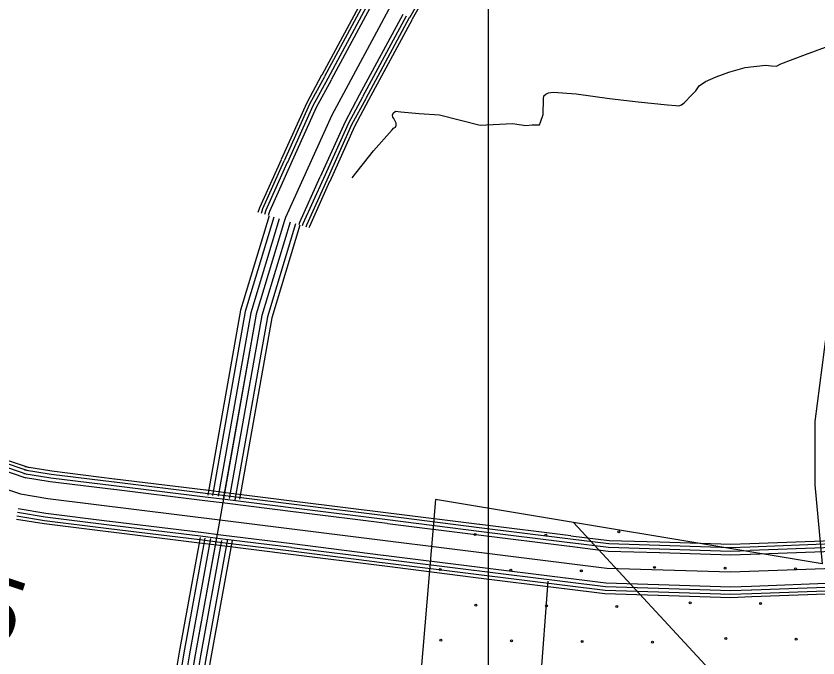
# Model space of a CAD drawing. Extents: x 1551132 to 1791609, y 378168 to 563823.
# Drawn here: x 1657932 to 1662303, y 458008 to 461509 of the extents above; entities that cross this region are included whole.
import ezdxf

# ---------------------------------------------------------------- set-up
doc = ezdxf.new("R2010")
doc.units = 0
for name, color, linetype in [('DESIGN - EROSION CONTROL - Devices', 7, 'Continuous'), ('DESIGN - ROW - Right-of-Way Linework', 7, 'Continuous'), ('DESIGN - SCRATCH - User 1', 7, 'Continuous'), ('DESIGN - TRAFFIC CONTROL PERMANENT - Signalization', 7, 'Continuous'), ('DESIGN - TRANSPORTATION - Text', 7, 'Continuous'), ('SURVEY - CENTERLINE - Preliminary Text', 7, 'Continuous'), ('SURVEY - DRAINAGE - Area Shapes', 7, 'Continuous')]:
    doc.layers.add(name, color=color, linetype=linetype)

msp = doc.modelspace()

# ---------------------------------------------------------------- linework, layer by layer
at = {"layer": 'DESIGN - EROSION CONTROL - Devices'}
for centre in [(1660434.474, 458680.905), (1660434.474, 458680.905), (1660819.027, 458677.172), (1660819.027, 458677.172), (1661217.47, 458696.488), (1661217.47, 458696.488), (1660244.065, 458490.496), (1660244.065, 458490.496), (1660628.618, 458486.762), (1660628.618, 458486.762), (1661013.171, 458483.029), (1661013.171, 458483.029), (1661411.614, 458502.345), (1661411.614, 458502.345), (1661796.167, 458498.612), (1661796.167, 458498.612), (1662180.72, 458494.878), (1662180.72, 458494.878), (1661605.757, 458308.202), (1661605.757, 458308.202), (1660438.208, 458296.352), (1660438.208, 458296.352), (1660822.761, 458292.619), (1660822.761, 458292.619), (1661207.314, 458288.885), (1661207.314, 458288.885), (1661990.31, 458304.468), (1661990.31, 458304.468), (1660247.798, 458105.943), (1660247.798, 458105.943), (1660632.351, 458102.209), (1660632.351, 458102.209), (1661016.904, 458098.476), (1661016.904, 458098.476), (1661401.457, 458094.742), (1661401.457, 458094.742), (1661799.9, 458114.059), (1661799.9, 458114.059), (1662184.453, 458110.325), (1662184.453, 458110.325)]:
    msp.add_circle(centre, 5.28, dxfattribs=at)
at = {"layer": 'DESIGN - ROW - Right-of-Way Linework'}
msp.add_lwpolyline([(1660507.17, 454299.183), (1660507.174, 462193.78)], dxfattribs=at)
at = {"layer": 'DESIGN - SCRATCH - User 1'}
for points in [[(1666076.35, 460251.091), (1665733.392, 459934.132), (1665540.929, 459978.167), (1665246.77, 460006.326), (1665246.653, 460108.77), (1662438.336, 460475.036), (1662285.197, 459296.914), (1662285.472, 458953.28), (1662326.296, 458522.094), (1660971.311, 458747.641)], [(1660218.412, 458872.96), (1660068.173, 457085.705), (1659819.987, 457141.498), (1659603.891, 455241.424)], [(1660971.311, 458747.641), (1660218.412, 458872.96)], [(1660191.652, 454410.369), (1660411.973, 456238.158), (1660803.047, 456151.848), (1660782.847, 455966.36), (1661139.031, 455793.722), (1661151.88, 455955.343), (1661016.017, 456043.495), (1660935.236, 456179.39), (1661052.741, 456164.698), (1661293.261, 457930.503), (1661800.791, 457849.226), (1660971.311, 458747.641)], [(1660971.311, 458747.641), (1661800.791, 457849.226), (1663006.913, 457648.463)]]:
    msp.add_lwpolyline(points, dxfattribs=at)
at = {"layer": 'DESIGN - TRANSPORTATION - Text'}
msp.add_lwpolyline([(1659763.824, 460626.689), (1659881.104, 460773.835), (1659982.094, 460889.079), (1659990.16, 460897.013), (1660000.21, 460902.93), (1660004.302, 460912.905), (1660004.41, 460924.922), (1659990.66, 460951.098), (1659986.719, 460957.139), (1659984.835, 460969.173), (1659986.919, 460979.173), (1660001.027, 460991.065), (1660028.959, 460986.799), (1660128.807, 460977.857), (1660240.663, 460970.807), (1660461.991, 460914.664), (1660637.945, 460923.047), (1660709.793, 460912.364), (1660745.801, 460916.03), (1660763.784, 460915.864), (1660785.767, 460915.664), (1660789.9, 460929.647), (1660804.275, 460971.574), (1660807.066, 461057.684), (1660809.216, 461073.693), (1660819.299, 461083.61), (1660833.341, 461089.493), (1660859.357, 461093.26), (1660985.187, 461084.077), (1661166.841, 461060.351), (1661322.546, 461040.876), (1661482.292, 461025.367), (1661528.216, 461020.934), (1661544.182, 461018.783), (1661558.232, 461024.667), (1661574.331, 461036.534), (1661614.706, 461080.227), (1661636.888, 461102.052), (1661655.113, 461127.928), (1661689.312, 461151.645), (1661747.502, 461177.146), (1661817.693, 461202.538), (1661905.857, 461227.756), (1662015.905, 461240.756), (1662049.854, 461238.439), (1662075.82, 461236.189), (1662099.911, 461247.99), (1662234.283, 461298.824), (1662398.729, 461359.393)], dxfattribs=at)
at = {"layer": 'SURVEY - CENTERLINE - Preliminary Text'}
for points in [[(1653164.696, 462461.442), (1654449.799, 461269.803), (1655261.846, 460535.201), (1655954.53, 460049.989), (1656845.892, 459444.74), (1657424.345, 459124.799), (1657795.244, 458956.244), (1657956.057, 458902.61), (1658105.512, 458877.934), (1659057.939, 458760.54), (1661152.423, 458497.884), (1661827.949, 458477.284), (1662389.961, 458497.827)], [(1660206.147, 461997.475), (1659652.727, 460968.823), (1659401.007, 460410.75), (1659395.782, 460393.474)], [(1660336.194, 461956.149), (1660075.834, 461499.804)], [(1660351.461, 461947.749), (1660091.25, 461491.512)], [(1659835.023, 461627.34), (1659598.12, 461187.012)], [(1659850.431, 461619.048), (1659613.528, 461178.72)], [(1659868.047, 461609.573), (1659631.144, 461169.245)], [(1659886.33, 461600.756), (1659649.435, 461160.428)], [(1660039.934, 461518.112), (1659803.04, 461077.784)], [(1660057.801, 461508.504), (1659820.906, 461068.176)], [(1660075.409, 461499.029), (1659838.514, 461058.7)], [(1660090.825, 461490.737), (1659853.93, 461050.408)], [(1659597.703, 461186.228), (1659516.838, 461035.933), (1659377.075, 460726.066)], [(1659613.111, 461177.937), (1659532.538, 461028.174), (1659393.024, 460718.866)], [(1659630.727, 461168.461), (1659550.479, 461019.316), (1659411.257, 460710.641)], [(1659649.01, 461159.644), (1659568.679, 461010.332), (1659430.115, 460703.132)], [(1659802.615, 461077.001), (1659725.175, 460933.047), (1659589.12, 460631.414)], [(1659820.481, 461067.392), (1659743.374, 460924.063), (1659607.611, 460623.072)], [(1659838.089, 461057.917), (1659761.316, 460915.197), (1659625.835, 460614.847)], [(1659853.505, 461049.625), (1659777.015, 460907.446), (1659641.793, 460607.655)], [(1659376.708, 460725.25), (1659258.886, 460464.043), (1659250.802, 460437.325)], [(1659392.658, 460718.058), (1659275.302, 460457.884), (1659267.552, 460432.259)], [(1659410.89, 460709.833), (1659294.068, 460450.851), (1659286.702, 460426.467)], [(1659429.748, 460702.324), (1659313.101, 460443.709), (1659306.109, 460420.6)], [(1659588.753, 460630.597), (1659476.772, 460382.341), (1659473.072, 460370.099)], [(1659607.244, 460622.255), (1659495.805, 460375.199), (1659492.488, 460364.224)], [(1659625.469, 460614.03), (1659514.571, 460368.165), (1659511.63, 460358.432)], [(1659641.427, 460606.838), (1659530.996, 460362.007), (1659528.379, 460353.365)], [(1659311.826, 460418.875), (1659156.121, 459904.262), (1658976.833, 458896.21)], [(1659336.442, 460411.433), (1659181.179, 459898.27), (1659002.482, 458893.593)], [(1659366.108, 460402.45), (1659211.378, 459891.036), (1659033.34, 458890.043)], [(1659395.782, 460393.474), (1659241.577, 459883.811), (1659042.14, 458762.49)], [(1659395.782, 460393.474), (1659241.577, 459883.811), (1659061.939, 458873.818)], [(1659425.457, 460384.499), (1659271.777, 459876.586), (1659094.055, 458877.335)], [(1659455.123, 460375.516), (1659301.976, 459869.352), (1659124.413, 458871.018)], [(1659478.78, 460368.357), (1659326.059, 459863.594), (1659150.187, 458874.793)], [(1657556.192, 459231.26), (1657850.685, 459097.423), (1658003.073, 459046.597)], [(1657540.675, 459197.126), (1657836.96, 459062.472), (1657991.215, 459011.029)], [(1657548.95, 459215.334), (1657844.285, 459081.114), (1657997.539, 459029.996)], [(1657533.109, 459178.275), (1657829.535, 459043.563), (1657985.665, 458991.487)], [(1657974.59, 459015.063), (1658121.77, 458990.762), (1658465.312, 458948.42)], [(1657977.848, 459034.797), (1658124.628, 459010.563), (1658467.753, 458968.27)], [(1657980.698, 459052.064), (1658127.12, 459027.888), (1658469.895, 458985.646)], [(1657972.173, 458994.904), (1658118.878, 458970.678), (1658463.728, 458928.177)], [(1658468.653, 458968.153), (1658964.883, 458906.994)], [(1658470.795, 458985.529), (1658967.025, 458924.369)], [(1658464.628, 458928.069), (1658960.867, 458866.901)], [(1658466.212, 458948.303), (1658962.442, 458887.143)], [(1658967.933, 458924.253), (1659076.622, 458910.852), (1659464.388, 458862.226)], [(1658963.35, 458887.027), (1659071.997, 458873.643), (1659459.722, 458825.017)], [(1658965.792, 458906.877), (1659074.464, 458893.485), (1659462.205, 458844.859)], [(1658961.767, 458866.793), (1659069.497, 458853.509), (1659458.097, 458804.783)], [(1659463.105, 458844.751), (1659959.21, 458782.533)], [(1659465.288, 458862.118), (1659961.393, 458799.9)], [(1657940.457, 458802.782), (1658091.095, 458777.907), (1658439.912, 458734.914)], [(1657943.766, 458822.791), (1658093.995, 458797.99), (1658442.395, 458755.048)], [(1659458.997, 458804.666), (1659955.102, 458742.457)], [(1659460.622, 458824.909), (1659956.727, 458762.691)], [(1659962.293, 458799.791), (1660458.398, 458737.573)], [(1657934.349, 458765.781), (1658085.746, 458740.789), (1658435.321, 458697.696)], [(1657937.199, 458783.048), (1658088.245, 458758.106), (1658437.462, 458715.063)], [(1659042.14, 458762.49), (1658907.934, 458024.904), (1658794.861, 457348.936), (1658727.679, 456924.925), (1658655.298, 456340.777), (1658557.799, 455606.641), (1658473.209, 454994.541), (1658401.011, 454434.418), (1658357.703, 453992.224), (1658343.162, 453651.948), (1658331.828, 453205.536), (1658324.503, 452759.091), (1658314.653, 452242.586)], [(1658443.295, 458754.94), (1658939.534, 458693.772)], [(1659957.627, 458762.582), (1660453.732, 458700.364)], [(1659960.11, 458782.424), (1660456.215, 458720.206)], [(1658438.362, 458714.955), (1658934.601, 458653.787)], [(1658440.812, 458734.806), (1658937.05, 458673.638)], [(1659956.002, 458742.34), (1660452.107, 458680.13)], [(1660457.115, 458720.098), (1660953.211, 458657.888)], [(1660459.29, 458737.465), (1660955.386, 458675.255)], [(1658935.384, 458665.737), (1658821.528, 458039.996), (1658708.289, 457363.037), (1658640.815, 456937.184), (1658568.3, 456351.944), (1658470.876, 455618.416), (1658386.27, 455006.15), (1658313.846, 454444.302), (1658270.172, 453998.374), (1658255.497, 453654.931), (1658244.131, 453207.37), (1658236.805, 452760.65), (1658226.947, 452243.745)], [(1658960.658, 458661.029), (1658846.861, 458035.571), (1658733.671, 457358.903), (1658666.281, 456933.592), (1658593.799, 456348.669), (1658496.359, 455614.966), (1658411.753, 455002.75), (1658339.404, 454441.402), (1658295.838, 453996.574), (1658281.197, 453654.056), (1658269.847, 453206.828), (1658262.513, 452760.191), (1658252.663, 452243.411)], [(1658436.221, 458697.588), (1658932.459, 458636.42)], [(1658937.95, 458673.529), (1659045.473, 458660.279), (1659433.872, 458611.57)], [(1658940.434, 458693.663), (1659047.973, 458680.405), (1659436.389, 458631.695)], [(1660453.007, 458680.014), (1660949.112, 458617.804)], [(1660454.632, 458700.256), (1660950.728, 458638.046)], [(1660956.303, 458675.139), (1661164.182, 458649.063), (1661440.242, 458640.655)], [(1658991.841, 458659.229), (1658877.393, 458030.238), (1658764.262, 457353.92), (1658696.98, 456929.259), (1658624.548, 456344.727), (1658527.084, 455610.808), (1658442.485, 454998.642), (1658370.203, 454437.91), (1658326.771, 453994.399), (1658312.179, 453653.006), (1658300.838, 453206.186), (1658293.512, 452759.641), (1658283.654, 452242.995)], [(1659022.198, 458652.912), (1658907.934, 458024.904), (1658794.861, 457348.936), (1658727.679, 456924.925), (1658655.298, 456340.777), (1658557.799, 455606.641), (1658473.209, 454994.541), (1658401.011, 454434.418), (1658357.703, 453992.224), (1658343.162, 453651.948), (1658331.828, 453205.536), (1658324.503, 452759.091), (1658314.653, 452242.586)], [(1659052.881, 458648.354), (1658938.475, 458019.571), (1658825.461, 457343.953), (1658758.379, 456920.592), (1658686.047, 456336.827), (1658588.515, 455602.474), (1658503.934, 454990.441), (1658431.818, 454430.927), (1658388.636, 453990.049), (1658374.144, 453650.89), (1658362.819, 453204.886), (1658355.494, 452758.541), (1658345.653, 452242.178)], [(1659085.639, 458655.229), (1658969.008, 458014.237), (1658856.052, 457338.969), (1658789.078, 456916.258), (1658716.796, 456332.885), (1658619.24, 455598.316), (1658534.666, 454986.333), (1658462.618, 454427.435), (1658419.569, 453987.874), (1658405.127, 453649.84), (1658393.81, 453204.245), (1658386.494, 452757.991), (1658376.644, 452241.761)], [(1659109.521, 458648.387), (1658993.357, 458009.987), (1658880.451, 457334.994), (1658813.552, 456912.8), (1658741.304, 456329.735), (1658643.731, 455594.999), (1658559.166, 454983.058), (1658487.184, 454424.643), (1658444.235, 453986.14), (1658429.826, 453648.998), (1658418.526, 453203.728), (1658411.201, 452757.55), (1658401.36, 452241.436)], [(1658933.359, 458636.312), (1659040.848, 458623.061), (1659429.206, 458574.36)], [(1658935.501, 458653.679), (1659043.006, 458640.429), (1659431.381, 458591.727)], [(1659437.289, 458631.578), (1659933.394, 458569.369)], [(1660950.012, 458617.687), (1661159.698, 458591.395), (1661439.392, 458582.862)], [(1660951.637, 458637.929), (1661161.273, 458611.637), (1661439.1, 458603.17)], [(1660954.12, 458657.772), (1661162.823, 458631.596), (1661439.708, 458623.163)], [(1661440.617, 458623.129), (1661827.541, 458611.329), (1661931.372, 458615.121)], [(1661441.15, 458640.621), (1661827.491, 458628.838), (1661930.73, 458632.613)], [(1661931.638, 458632.646), (1662383.095, 458649.147), (1662428.585, 458651.614)], [(1661932.28, 458615.154), (1662383.886, 458631.663), (1662429.535, 458634.138)], [(1659430.106, 458574.244), (1659926.211, 458512.034)], [(1659432.28, 458591.611), (1659928.385, 458529.401)], [(1659434.772, 458611.453), (1659930.877, 458549.243)], [(1661440.008, 458603.137), (1661827.608, 458591.32), (1661932.105, 458595.137)], [(1661440.3, 458582.837), (1661827.666, 458571.02), (1661933.747, 458574.903)], [(1661933.005, 458595.171), (1662384.794, 458611.68), (1662430.618, 458614.171)], [(1661934.655, 458574.928), (1662385.711, 458591.421), (1662432.618, 458593.962)], [(1659929.285, 458529.284), (1660425.39, 458467.075)], [(1659931.777, 458549.127), (1660427.882, 458486.917)], [(1659934.294, 458569.252), (1660430.399, 458507.042)], [(1659927.11, 458511.917), (1660423.215, 458449.708)], [(1660428.782, 458486.8), (1660924.887, 458424.591)], [(1660431.299, 458506.926), (1660927.404, 458444.716)], [(1660424.115, 458449.591), (1660920.22, 458387.381)], [(1660426.29, 458466.958), (1660922.395, 458404.748)], [(1660928.304, 458444.599), (1661146.157, 458417.282), (1661434.075, 458408.507)], [(1660923.295, 458404.632), (1661143.032, 458377.081), (1661432.842, 458368.239)], [(1660925.787, 458424.474), (1661144.582, 458397.04), (1661433.45, 458388.232)], [(1661434.983, 458408.482), (1661828.191, 458396.49), (1661940.121, 458400.574)], [(1661941.03, 458400.607), (1662393.628, 458417.158), (1662442.068, 458419.783)], [(1661941.771, 458380.34), (1662394.544, 458396.891), (1662443.168, 458399.532)], [(1660921.12, 458387.265), (1661141.674, 458359.614), (1661432.308, 458350.747)], [(1661433.75, 458368.214), (1661828.316, 458356.181), (1661941.588, 458360.323)], [(1661434.358, 458388.207), (1661828.257, 458376.19), (1661940.863, 458380.307)], [(1661942.496, 458360.356), (1662395.452, 458376.907), (1662444.251, 458379.557)], [(1661943.138, 458342.864), (1662396.244, 458359.423), (1662445.201, 458362.081)], [(1661433.217, 458350.722), (1661828.366, 458338.672), (1661942.23, 458342.831)]]:
    msp.add_lwpolyline(points, dxfattribs=at)
at = {"layer": 'SURVEY - DRAINAGE - Area Shapes'}
msp.add_lwpolyline([(1660506.154, 456579.992), (1660551.536, 456588.901), (1660574.544, 456600.184), (1660605.06, 456618.777), (1660642.076, 456648.119), (1660667.65, 456670.395), (1660684.483, 456691.77), (1660701.191, 456727.355), (1660709.116, 456757.622), (1660717.583, 456805.598), (1660732.399, 456889.567), (1660748.482, 457307.961), (1660832.464, 458426.591)], dxfattribs=at)

# ---------------------------------------------------------------- texts
at = {"layer": 'DESIGN - TRAFFIC CONTROL PERMANENT - Signalization'}
msp.add_text('0.5', height=369.993, rotation=341.554825, dxfattribs=at).set_placement((1657251.359, 458267.402))

doc.saveas('drawing.dxf')
